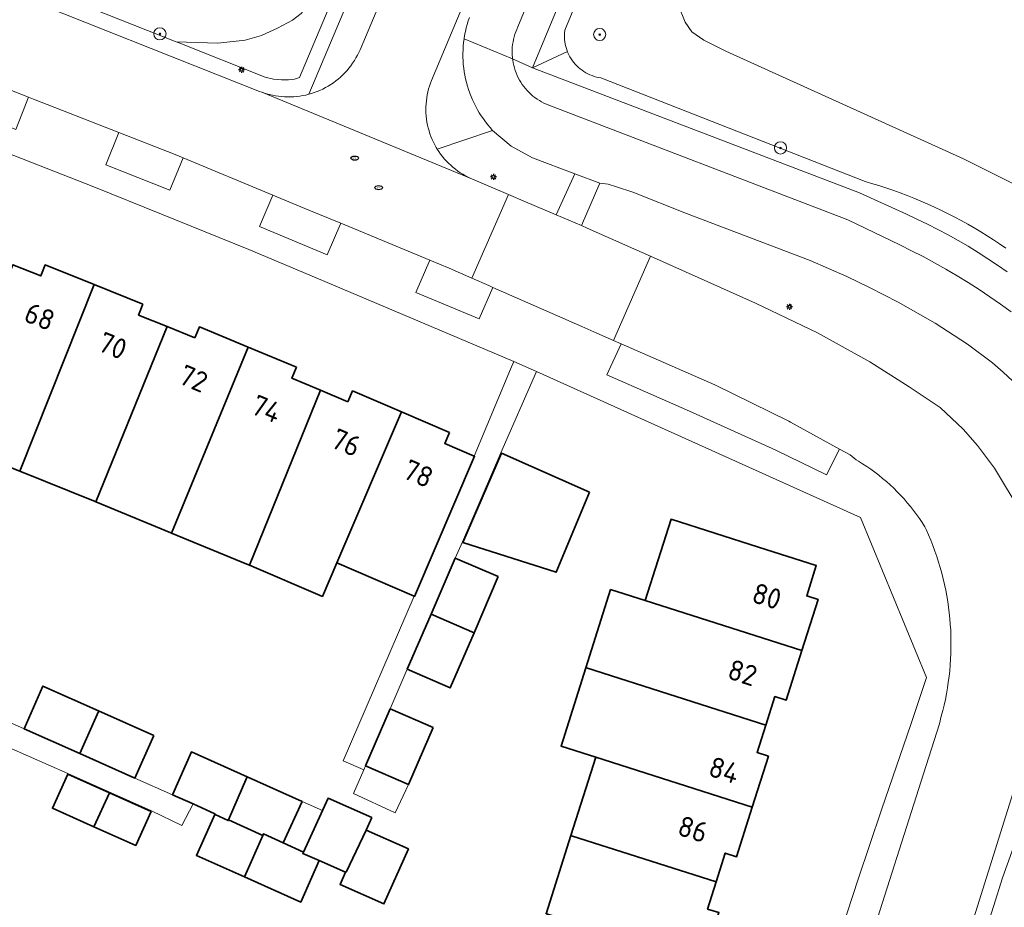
# Model space of a CAD drawing. Header units: metres. Extents: x 152610 to 160096, y 456114 to 462495.
# Tile 855 of 938: x 157882 to 157947, y 461805 to 461864. Entities that reach past the tile are written whole.
import ezdxf
from ezdxf.enums import TextEntityAlignment as Align

# ---------------------------------------------------------------- set-up
doc = ezdxf.new("R2010")
doc.units = ezdxf.units.M
doc.header["$LTSCALE"] = 0.5
doc.layers.get('0').update_dxf_attribs({"linetype": 'CONTINUOUS'})
for name, color, linetype, lineweight in [('B-PV-GR-BOOM-S', 251, 'CONTINUOUS', 25), ('B-PV-IE-MEUBILAIR-S', 251, 'CONTINUOUS', 25), ('B-PV-OG-BEBOUWING-GV', 6, 'CONTINUOUS', 35), ('B-PV-OG-BEBOUWING-T18', 1, 'CONTINUOUS', 18), ('B-PV-OG-BEBOUWING_OVERBOUWING-GV', 251, 'CONTINUOUS', 18), ('B-PV-OG-TERREIN_BEGROEID-GV', 251, 'CONTINUOUS', 18), ('B-PV-OG-TERREIN_OEVER-GV', 251, 'CONTINUOUS', 18), ('B-PV-OG-WATER_MEER-GV', 251, 'CONTINUOUS', 18), ('B-PV-VH-GESLOTENVERHARDING_ASFALT-GV', 251, 'CONTINUOUS', 18), ('B-PV-VH-OPENVERHARDING_BETONSTRAATSTEEN-GV', 251, 'CONTINUOUS', 18), ('B-PV-VH-OPENVERHARDING_TEGEL-GV', 251, 'CONTINUOUS', 18)]:
    doc.layers.add(name, color=color, linetype=linetype, lineweight=lineweight)
doc.styles.add('NLCS-ISO', font='NLCS-ISO.ttf')
doc.styles.add('NLCS-ISO-M750-T18', font='NLCS-ISO.ttf', dxfattribs={"height": 1.35})

# ---------------------------------------------------------------- blocks, each defined once
blk = doc.blocks.new('SIE-MEUBILAIR_PAAL_LICHTMAST-SO')
for points in [[(-0.62, 0), (-1, 0)], [(-0.71, 0.71), (-0.44, 0.44)], [(0, 1), (0, 0.62)], [(0.44, 0.44), (0.71, 0.71)], [(1, 0), (0.62, 0)], [(-0.71, -0.71), (-0.44, -0.44)], [(0, -0.62), (0, -1)], [(0.44, -0.44), (0.71, -0.71)]]:
    blk.add_lwpolyline(points)
blk.add_circle((0, 0), 0.5)
blk = doc.blocks.new('SIE-MEUBILAIR_PUT_RIOOLPUT-SO')
blk.add_ellipse((0, 0), major_axis=(1.25, 0), ratio=0.54)
at = {"style": 'NLCS-ISO'}
blk.add_text('ri', height=0.75, dxfattribs=at).set_placement((-0.04, 0.07), align=Align.MIDDLE_CENTER)
blk = doc.blocks.new('SGR-BOOM_GBKN-SO')
at = {"linetype": 'ByBlock', "lineweight": 18}
h = blk.add_hatch(color=0, dxfattribs=at)
h.dxf.hatch_style = 1
edge = h.paths.add_edge_path()
edge.add_arc((0, 0), 0.25, 0, 360)
at = {"color": 0, "linetype": 'ByBlock', "lineweight": 18}
for radius in [2, 0.25]:
    blk.add_circle((0, 0), radius, dxfattribs=at)
at = {"color": 0, "linetype": 'ByBlock', "lineweight": 18, "style": 'NLCS-ISO'}
blk.add_attdef('SOORT', (2.5, 0), '', height=1.5, dxfattribs=at)

msp = doc.modelspace()

# ---------------------------------------------------------------- linework, layer by layer
at = {"layer": 'B-PV-OG-BEBOUWING-GV', "flags": 128}
for points in [[(157887.182, 461846.249), (157883.942, 461847.547), (157883.661, 461846.821), (157881.817, 461847.539), (157878.132, 461838.196), (157877.251, 461835.963), (157882.284, 461833.996)], [(157890.381, 461844.967), (157887.182, 461846.249), (157882.284, 461833.996), (157887.246, 461831.994), (157887.283, 461831.979), (157891.964, 461843.487), (157890.09, 461844.244)], [(157893.796, 461842.747), (157891.964, 461843.487), (157887.283, 461831.979), (157892.214, 461829.936), (157892.254, 461829.92), (157897.301, 461842.135), (157894.089, 461843.47)], [(157900.479, 461840.813), (157897.301, 461842.135), (157892.254, 461829.92), (157897.2, 461827.885), (157897.386, 461827.805), (157902.04, 461839.307), (157900.175, 461840.095)], [(157903.855, 461838.54), (157902.04, 461839.307), (157897.386, 461827.805), (157902.177, 461825.758), (157903.119, 461827.958), (157907.368, 461837.883), (157904.157, 461839.258)], [(157910.528, 461836.53), (157907.368, 461837.883), (157903.119, 461827.958), (157908.196, 461825.769), (157908.233, 461825.753), (157912.18, 461834.964), (157912.149, 461834.977), (157910.218, 461835.803)], [(157919.737, 461832.613), (157913.937, 461835.18), (157911.403, 461829.296), (157917.545, 461827.34)], [(157930.844, 461829.001), (157925.097, 461830.826), (157923.395, 461825.486), (157933.699, 461822.212), (157934.761, 461825.556), (157934.016, 461825.789), (157934.64, 461827.795)], [(157913.737, 461827.059), (157910.91, 461828.277), (157909.32, 461824.59), (157912.147, 461823.371)], [(157923.395, 461825.486), (157921.116, 461826.21), (157919.491, 461821.07), (157919.524, 461821.06), (157931.32, 461817.291), (157931.918, 461819.177), (157932.661, 461818.943), (157933.699, 461822.212)], [(157912.147, 461823.371), (157909.32, 461824.59), (157907.757, 461820.964), (157910.583, 461819.745)], [(157919.524, 461821.06), (157919.491, 461821.07), (157917.865, 461815.922), (157920.147, 461815.195), (157930.434, 461811.915), (157931.493, 461815.256), (157930.749, 461815.491), (157931.32, 461817.291)], [(157887.468, 461818.237), (157883.808, 461819.867), (157882.563, 461817.055), (157886.231, 461815.422), (157887.452, 461818.198)], [(157909.456, 461817.133), (157906.63, 461818.361), (157905.017, 461814.613), (157907.833, 461813.388)], [(157891.086, 461816.625), (157887.468, 461818.237), (157887.452, 461818.198), (157886.231, 461815.422), (157889.849, 461813.812)], [(157897.222, 461813.901), (157893.57, 461815.534), (157892.326, 461812.724), (157893.673, 461812.116), (157895.112, 461811.467), (157895.095, 461811.428), (157895.124, 461811.415), (157895.99, 461811.024), (157896.01, 461811.07), (157897.206, 461813.863)], [(157930.434, 461811.915), (157920.147, 461815.195), (157918.51, 461810.04), (157918.543, 461810.03), (157928.061, 461807.007), (157928.654, 461808.883), (157929.398, 461808.648)], [(157888.175, 461812.852), (157885.432, 461814.076), (157884.432, 461811.834), (157887.157, 461810.617)], [(157900.844, 461812.282), (157897.222, 461813.901), (157897.206, 461813.863), (157896.01, 461811.07), (157898.268, 461810.052), (157898.314, 461810.155), (157899.594, 461809.567)], [(157890.917, 461811.628), (157888.175, 461812.852), (157887.157, 461810.617), (157889.916, 461809.386)], [(157905.426, 461811.227), (157902.544, 461812.489), (157900.927, 461808.955), (157900.888, 461808.87), (157901.958, 461808.405), (157903.696, 461807.64), (157903.731, 461807.625), (157905.053, 461810.396), (157905.057, 461810.394)], [(157895.124, 461811.415), (157895.095, 461811.428), (157893.89, 461808.739), (157897.044, 461807.324), (157898.268, 461810.052), (157896.01, 461811.07), (157895.99, 461811.024)], [(157899.594, 461809.567), (157898.314, 461810.155), (157898.268, 461810.052), (157897.044, 461807.324), (157900.749, 461805.662), (157901.958, 461808.405), (157900.888, 461808.87), (157900.927, 461808.955)], [(157905.057, 461810.394), (157905.053, 461810.396), (157903.731, 461807.625), (157903.696, 461807.64), (157903.334, 461806.816), (157906.214, 461805.547), (157907.829, 461809.166)], [(157918.543, 461810.03), (157918.51, 461810.04), (157916.875, 461804.895), (157916.908, 461804.884), (157927.17, 461801.622), (157928.235, 461804.974), (157927.493, 461805.211), (157928.061, 461807.007)]]:
    msp.add_lwpolyline(points, close=True, dxfattribs=at)
at = {"layer": 'B-PV-OG-BEBOUWING_OVERBOUWING-GV', "flags": 128}
for points in [[(157907.833, 461813.388), (157905.017, 461814.613), (157904.908, 461814.357), (157904.212, 461812.811), (157906.968, 461811.529)], [(157902.177, 461811.687), (157900.844, 461812.282), (157899.594, 461809.567), (157900.927, 461808.955)]]:
    msp.add_lwpolyline(points, close=True, dxfattribs=at)
at = {"layer": 'B-PV-OG-TERREIN_BEGROEID-GV', "flags": 128}
for points in [[(157940.705, 461919.95), (157915.98, 461860.502), (157918.282, 461861.564), (157918.258, 461861.622), (157918.209, 461861.764), (157918.168, 461861.908), (157918.135, 461862.054), (157918.11, 461862.201), (157918.092, 461862.35), (157918.083, 461862.499), (157918.081, 461862.649), (157918.087, 461862.798), (157918.102, 461862.947), (157918.104, 461862.963), (157940.295, 461916.322)], [(157880.9, 461865.761), (157898.05, 461858.95), (157898.192, 461858.891), (157898.495, 461858.794), (157898.689, 461858.74), (157898.886, 461858.694), (157899.084, 461858.656), (157899.284, 461858.625), (157899.485, 461858.603), (157899.686, 461858.588), (157899.888, 461858.582), (157900.09, 461858.583), (157900.291, 461858.592), (157900.493, 461858.609), (157900.693, 461858.635), (157900.892, 461858.668), (157901.09, 461858.709), (157901.286, 461858.758), (157908.829, 461876.644)], [(157904.089, 461867.977), (157900.665, 461859.859), (157900.351, 461859.753), (157899.954, 461859.698), (157899.484, 461859.707), (157898.969, 461859.753), (157898.419, 461859.879), (157892.686, 461862.156), (157892.567, 461862.203), (157881.257, 461866.695)], [(157947.093, 461848.639), (157946.688, 461848.919), (157946.279, 461849.192), (157945.866, 461849.458), (157945.448, 461849.717), (157945.026, 461849.97), (157944.6, 461850.215), (157944.17, 461850.454), (157943.736, 461850.686), (157943.299, 461850.91), (157942.858, 461851.128), (157942.413, 461851.338), (157941.965, 461851.541), (157941.514, 461851.736), (157941.06, 461851.925), (157940.602, 461852.106), (157940.142, 461852.279), (157939.679, 461852.445), (157939.214, 461852.603), (157938.746, 461852.754), (157938.275, 461852.897), (157937.854, 461853.018), (157920.479, 461859.833), (157920.332, 461859.858), (157920.186, 461859.891), (157920.042, 461859.933), (157919.9, 461859.981), (157919.762, 461860.037), (157919.626, 461860.1), (157919.494, 461860.171), (157919.366, 461860.249), (157919.242, 461860.333), (157919.124, 461860.424), (157919.01, 461860.521), (157918.901, 461860.623), (157918.798, 461860.732), (157918.701, 461860.846), (157918.61, 461860.965), (157918.526, 461861.088), (157918.448, 461861.216), (157918.378, 461861.348), (157918.314, 461861.484), (157918.282, 461861.564), (157915.98, 461860.502), (157937.472, 461852.287), (157940.559, 461850.868), (157941.254, 461850.553), (157941.944, 461850.224), (157942.626, 461849.88), (157943.3, 461849.522), (157943.967, 461849.15), (157944.626, 461848.764), (157945.277, 461848.364), (157945.92, 461847.951), (157946.553, 461847.525), (157947.177, 461847.085)], [(157947.525, 461839.928), (157946.92, 461840.492), (157946.228, 461841.098), (157944.568, 461842.332), (157942.457, 461843.704), (157940.03, 461845.105), (157938.14, 461846.051), (157936.651, 461846.784), (157934.234, 461847.826), (157926.101, 461850.917), (157922.574, 461852.326), (157921.515, 461852.681), (157920.963, 461852.841), (157920.405, 461852.916), (157919.204, 461850.124), (157919.579, 461849.964), (157922.643, 461848.598), (157923.742, 461848.109), (157930.639, 461845.035), (157934.728, 461843.086), (157938.162, 461841.177), (157940.745, 461839.522), (157942.782, 461838.168), (157944.295, 461836.742), (157945.236, 461835.666), (157946.351, 461834.192), (157948.1, 461831.273)], [(157948.965, 461817.266), (157940.599, 461790.593)]]:
    msp.add_lwpolyline(points, dxfattribs=at)
for points in [[(157900.665, 461859.859), (157904.089, 461867.977), (157902.812, 461867.902), (157902.729, 461867.314), (157902.419, 461866.501), (157902.229, 461866.144), (157901.982, 461865.681), (157901.44, 461864.847), (157900.779, 461864.065), (157900.202, 461863.634), (157899.213, 461863.101), (157898.165, 461862.627), (157897.103, 461862.318), (157895.294, 461862.124), (157892.567, 461862.203), (157892.686, 461862.156), (157898.419, 461859.879), (157898.969, 461859.753), (157899.484, 461859.707), (157899.954, 461859.698), (157900.351, 461859.753)], [(157914.572, 461855.344), (157913.366, 461856.385), (157909.717, 461855.159), (157909.825, 461854.991), (157909.94, 461854.828), (157910.062, 461854.67), (157910.189, 461854.516), (157910.323, 461854.368), (157910.463, 461854.226), (157910.608, 461854.089), (157910.758, 461853.958), (157910.914, 461853.833), (157911.074, 461853.714), (157911.24, 461853.602), (157911.409, 461853.497), (157911.583, 461853.398), (157911.76, 461853.307), (157911.941, 461853.223), (157912.046, 461853.178), (157914.408, 461852.17), (157915.519, 461851.696), (157917.544, 461850.832), (157918.774, 461853.532), (157915.975, 461854.59)], [(157952.045, 461819.868), (157950.975, 461806.149), (157948.251, 461789.123), (157945.624, 461775.793), (157943.337, 461765.313), (157938.711, 461766.434), (157938.078, 461766.644), (157937.731, 461766.99), (157937.5, 461767.491), (157937.326, 461767.973), (157937.23, 461768.454), (157937.846, 461771.112), (157937.188, 461771.344), (157936.142, 461771.694), (157941.556, 461790.304), (157946.873, 461807.253), (157951.364, 461819.771)], [(157950.975, 461806.149), (157952.045, 461819.868), (157951.364, 461819.771), (157946.873, 461807.253), (157941.556, 461790.304), (157936.142, 461771.694), (157937.188, 461771.344), (157937.846, 461771.112), (157937.23, 461768.454), (157937.326, 461767.973), (157937.5, 461767.491), (157937.731, 461766.99), (157938.078, 461766.644), (157938.711, 461766.434), (157943.337, 461765.313), (157945.624, 461775.793), (157948.251, 461789.123)]]:
    msp.add_lwpolyline(points, close=True, dxfattribs=at)
at = {"layer": 'B-PV-OG-TERREIN_OEVER-GV', "flags": 128}
for points in [[(157940.295, 461916.322), (157918.104, 461862.963), (157918.102, 461862.947), (157918.087, 461862.798), (157918.081, 461862.649), (157918.083, 461862.499), (157918.092, 461862.35), (157918.11, 461862.201), (157918.135, 461862.054), (157918.168, 461861.908), (157918.209, 461861.764), (157918.258, 461861.622), (157918.282, 461861.564), (157918.314, 461861.484), (157918.378, 461861.348), (157918.448, 461861.216), (157918.526, 461861.088), (157918.61, 461860.965), (157918.701, 461860.846), (157918.798, 461860.732), (157918.901, 461860.623), (157919.01, 461860.521), (157919.124, 461860.424), (157919.242, 461860.333), (157919.366, 461860.249), (157919.494, 461860.171), (157919.626, 461860.1), (157919.762, 461860.037), (157919.9, 461859.981), (157920.042, 461859.933), (157920.186, 461859.891), (157920.332, 461859.858), (157920.479, 461859.833), (157937.854, 461853.018), (157938.275, 461852.897), (157938.746, 461852.754), (157939.214, 461852.603), (157939.679, 461852.445), (157940.142, 461852.279), (157940.602, 461852.106), (157941.06, 461851.925), (157941.514, 461851.736), (157941.965, 461851.541), (157942.413, 461851.338), (157942.858, 461851.128), (157943.299, 461850.91), (157943.736, 461850.686), (157944.17, 461850.454), (157944.6, 461850.215), (157945.026, 461849.97), (157945.448, 461849.717), (157945.866, 461849.458), (157946.279, 461849.192), (157946.688, 461848.919), (157947.093, 461848.639)], [(157881.257, 461866.695), (157892.567, 461862.203), (157895.294, 461862.124), (157897.103, 461862.318), (157898.165, 461862.627), (157899.213, 461863.101), (157900.202, 461863.634), (157900.779, 461864.065)], [(157951.174, 461851.089), (157944.322, 461854.512), (157928.699, 461861.59), (157927.238, 461862.314), (157926.463, 461862.87), (157926.017, 461863.492), (157925.552, 461864.645)]]:
    msp.add_lwpolyline(points, dxfattribs=at)
at = {"layer": 'B-PV-OG-WATER_MEER-GV', "flags": 128}
msp.add_lwpolyline([(157925.552, 461864.645), (157926.017, 461863.492), (157926.463, 461862.87), (157927.238, 461862.314), (157928.699, 461861.59), (157944.322, 461854.512), (157951.174, 461851.089)], dxfattribs=at)
at = {"layer": 'B-PV-VH-GESLOTENVERHARDING_ASFALT-GV', "flags": 128}
for points in [[(157911.835, 461863.814), (157911.758, 461863.585), (157911.688, 461863.354), (157911.626, 461863.12), (157911.571, 461862.885), (157911.525, 461862.648), (157911.486, 461862.409), (157914.671, 461861.085), (157914.662, 461861.165), (157914.649, 461861.337), (157914.644, 461861.51), (157914.648, 461861.683), (157914.659, 461861.855), (157914.678, 461862.027), (157914.705, 461862.198), (157914.739, 461862.367), (157914.782, 461862.534), (157914.832, 461862.699), (157914.89, 461862.862), (157914.956, 461863.022), (157915.028, 461863.179), (157915.03, 461863.182), (157939.05, 461920.952)], [(157911.259, 461877.359), (157904.648, 461861.685), (157904.565, 461861.501), (157904.475, 461861.32), (157904.378, 461861.143), (157904.274, 461860.97), (157904.163, 461860.801), (157904.046, 461860.636), (157903.922, 461860.477), (157903.792, 461860.322), (157903.656, 461860.173), (157903.514, 461860.029), (157903.367, 461859.891), (157903.214, 461859.759), (157903.056, 461859.633), (157902.894, 461859.513), (157902.726, 461859.4), (157902.555, 461859.294), (157902.379, 461859.194), (157902.199, 461859.102), (157902.016, 461859.016), (157901.83, 461858.938), (157901.641, 461858.868), (157901.449, 461858.805), (157901.286, 461858.758), (157901.09, 461858.709), (157900.892, 461858.668), (157900.693, 461858.635), (157900.493, 461858.609), (157900.291, 461858.592), (157900.09, 461858.583), (157899.888, 461858.582), (157899.686, 461858.588), (157899.485, 461858.603), (157899.284, 461858.625), (157899.084, 461858.656), (157898.886, 461858.694), (157898.689, 461858.74), (157898.495, 461858.794), (157898.192, 461858.891), (157912.046, 461853.178), (157911.941, 461853.223), (157911.76, 461853.307), (157911.583, 461853.398), (157911.409, 461853.497), (157911.24, 461853.602), (157911.074, 461853.714), (157910.914, 461853.833), (157910.758, 461853.958), (157910.608, 461854.089), (157910.463, 461854.226), (157910.323, 461854.368), (157910.189, 461854.516), (157910.062, 461854.67), (157909.94, 461854.828), (157909.825, 461854.991), (157909.717, 461855.159), (157909.659, 461855.256), (157909.561, 461855.43), (157909.471, 461855.608), (157909.388, 461855.789), (157909.312, 461855.973), (157909.244, 461856.161), (157909.183, 461856.351), (157909.13, 461856.543), (157909.084, 461856.737), (157909.047, 461856.933), (157909.017, 461857.13), (157908.996, 461857.328), (157908.982, 461857.527), (157908.976, 461857.726), (157908.979, 461857.925), (157908.989, 461858.124), (157909.007, 461858.323), (157909.033, 461858.521), (157909.067, 461858.717), (157909.109, 461858.912), (157909.159, 461859.105), (157909.216, 461859.296), (157909.281, 461859.484), (157909.354, 461859.67), (157912.191, 461866.47)], [(157912.191, 461866.47), (157909.354, 461859.67), (157909.281, 461859.484), (157909.216, 461859.296), (157909.159, 461859.105), (157909.109, 461858.912), (157909.067, 461858.717), (157909.033, 461858.521), (157909.007, 461858.323), (157908.989, 461858.124), (157908.979, 461857.925), (157908.976, 461857.726), (157908.982, 461857.527), (157908.996, 461857.328), (157909.017, 461857.13), (157909.047, 461856.933), (157909.084, 461856.737), (157909.13, 461856.543), (157909.183, 461856.351), (157909.244, 461856.161), (157909.312, 461855.973), (157909.388, 461855.789), (157909.471, 461855.608), (157909.561, 461855.43), (157909.659, 461855.256), (157909.717, 461855.159), (157913.366, 461856.385), (157913.204, 461856.565), (157913.049, 461856.749), (157912.899, 461856.94), (157912.756, 461857.134), (157912.62, 461857.334), (157912.49, 461857.538), (157912.367, 461857.745), (157912.251, 461857.957), (157912.141, 461858.173), (157912.04, 461858.392), (157911.945, 461858.615), (157911.858, 461858.84), (157911.778, 461859.068), (157911.706, 461859.299), (157911.642, 461859.532), (157911.585, 461859.767), (157911.537, 461860.004), (157911.496, 461860.242), (157911.463, 461860.481), (157911.438, 461860.722), (157911.421, 461860.963), (157911.411, 461861.204), (157911.41, 461861.446), (157911.417, 461861.688), (157911.432, 461861.929), (157911.455, 461862.17), (157911.486, 461862.409), (157911.525, 461862.648), (157911.571, 461862.885), (157911.626, 461863.12), (157911.688, 461863.354), (157911.758, 461863.585), (157911.835, 461863.814)], [(157868.159, 461864.127), (157872.414, 461862.571), (157875.26, 461861.53), (157878.372, 461860.315), (157882.855, 461858.564), (157883.18, 461858.437), (157888.794, 461856.245), (157892.492, 461854.801), (157893.025, 461854.58), (157898.916, 461852.133), (157901.29, 461851.147), (157903.377, 461850.28), (157909.229, 461847.849), (157910.501, 461847.321), (157912.007, 461846.661), (157914.408, 461852.17), (157912.046, 461853.178), (157898.192, 461858.891), (157898.05, 461858.95), (157880.9, 461865.761)], [(157947.442, 461844.464), (157946.751, 461844.964), (157946.05, 461845.451), (157945.34, 461845.924), (157944.621, 461846.383), (157943.894, 461846.83), (157943.158, 461847.262), (157942.415, 461847.681), (157941.663, 461848.086), (157940.905, 461848.476), (157940.139, 461848.852), (157936.703, 461850.514), (157917.056, 461858.041), (157916.896, 461858.106), (157916.739, 461858.178), (157916.585, 461858.257), (157916.436, 461858.343), (157916.29, 461858.437), (157916.149, 461858.536), (157916.013, 461858.643), (157915.882, 461858.755), (157915.756, 461858.874), (157915.636, 461858.998), (157915.522, 461859.127), (157915.413, 461859.262), (157915.312, 461859.401), (157915.216, 461859.545), (157915.128, 461859.694), (157915.046, 461859.846), (157914.972, 461860.002), (157914.905, 461860.161), (157914.845, 461860.323), (157914.793, 461860.488), (157914.749, 461860.655), (157914.712, 461860.823), (157914.683, 461860.994), (157914.671, 461861.085), (157911.486, 461862.409), (157911.455, 461862.17), (157911.432, 461861.929), (157911.417, 461861.688), (157911.41, 461861.446), (157911.411, 461861.204), (157911.421, 461860.963), (157911.438, 461860.722), (157911.463, 461860.481), (157911.496, 461860.242), (157911.537, 461860.004), (157911.585, 461859.767), (157911.642, 461859.532), (157911.706, 461859.299), (157911.778, 461859.068), (157911.858, 461858.84), (157911.945, 461858.615), (157912.04, 461858.392), (157912.141, 461858.173), (157912.251, 461857.957), (157912.367, 461857.745), (157912.49, 461857.538), (157912.62, 461857.334), (157912.756, 461857.134), (157912.899, 461856.94), (157913.049, 461856.749), (157913.204, 461856.565), (157913.366, 461856.385), (157914.572, 461855.344), (157915.975, 461854.59), (157918.774, 461853.532), (157920.405, 461852.916), (157920.963, 461852.841), (157921.515, 461852.681), (157922.574, 461852.326), (157926.101, 461850.917), (157934.234, 461847.826), (157936.651, 461846.784), (157938.14, 461846.051), (157940.03, 461845.105), (157942.457, 461843.704), (157944.568, 461842.332), (157946.228, 461841.098), (157946.92, 461840.492), (157947.525, 461839.928)], [(157948.1, 461831.273), (157946.351, 461834.192), (157945.236, 461835.666), (157944.295, 461836.742), (157942.782, 461838.168), (157940.745, 461839.522), (157938.162, 461841.177), (157934.728, 461843.086), (157930.639, 461845.035), (157923.742, 461848.109), (157921.319, 461842.58), (157921.819, 461842.361), (157927.96, 461839.67), (157932.823, 461837.269), (157932.938, 461837.206), (157936.162, 461835.443), (157936.865, 461835.058), (157937.255, 461834.742), (157937.409, 461834.65), (157937.686, 461834.477), (157937.958, 461834.297), (157938.226, 461834.111), (157938.489, 461833.919), (157938.747, 461833.72), (157939, 461833.515), (157939.248, 461833.304), (157939.491, 461833.086), (157939.729, 461832.863), (157939.96, 461832.634), (157940.187, 461832.399), (157940.407, 461832.159), (157940.622, 461831.913), (157940.83, 461831.663), (157941.032, 461831.407), (157941.228, 461831.146), (157941.417, 461830.881), (157941.6, 461830.611), (157941.776, 461830.337), (157941.864, 461830.146), (157942.019, 461829.798), (157942.165, 461829.447), (157942.305, 461829.093), (157942.437, 461828.736), (157942.561, 461828.377), (157942.678, 461828.014), (157942.787, 461827.65), (157942.888, 461827.283), (157942.982, 461826.915), (157943.068, 461826.544), (157943.146, 461826.172), (157943.216, 461825.797), (157943.279, 461825.422), (157943.333, 461825.046), (157943.38, 461824.668), (157943.418, 461824.29), (157943.449, 461823.91), (157943.472, 461823.53), (157943.486, 461823.15), (157943.493, 461822.77), (157943.492, 461822.389), (157943.483, 461822.009), (157943.465, 461821.629), (157943.44, 461821.249), (157943.407, 461820.87), (157943.365, 461820.492), (157943.316, 461820.115), (157943.259, 461819.738), (157943.194, 461819.363), (157943.121, 461818.99), (157943.041, 461818.618), (157942.952, 461818.248), (157942.856, 461817.88), (157942.74, 461817.38), (157941.685, 461814.101), (157938.027, 461802.608)], [(157940.599, 461790.593), (157948.965, 461817.266)]]:
    msp.add_lwpolyline(points, dxfattribs=at)
msp.add_lwpolyline([(157915.519, 461851.696), (157914.408, 461852.17), (157912.007, 461846.661), (157913.105, 461846.18), (157913.369, 461846.064), (157919.237, 461843.492), (157920.206, 461843.067), (157921.319, 461842.58), (157923.742, 461848.109), (157922.643, 461848.598), (157919.579, 461849.964), (157919.204, 461850.124), (157917.544, 461850.832)], close=True, dxfattribs=at)
at = {"layer": 'B-PV-VH-OPENVERHARDING_BETONSTRAATSTEEN-GV', "flags": 128}
for points in [[(157882.855, 461858.564), (157878.372, 461860.315), (157877.531, 461858.175), (157882.031, 461856.45)], [(157892.492, 461854.801), (157888.794, 461856.245), (157887.947, 461854.116), (157892.152, 461852.452), (157893.025, 461854.58)], [(157901.29, 461851.147), (157898.916, 461852.133), (157898.039, 461850.062), (157902.487, 461848.205), (157903.377, 461850.28)], [(157910.501, 461847.321), (157909.229, 461847.849), (157908.326, 461845.727), (157912.477, 461843.988), (157913.369, 461846.064), (157913.105, 461846.18), (157912.007, 461846.661)], [(157927.96, 461839.67), (157921.819, 461842.361), (157920.88, 461840.317), (157926.307, 461837.926), (157931.974, 461835.365), (157935.302, 461833.75), (157936.162, 461835.443), (157932.938, 461837.206), (157932.823, 461837.269)]]:
    msp.add_lwpolyline(points, close=True, dxfattribs=at)
at = {"layer": 'B-PV-VH-OPENVERHARDING_TEGEL-GV', "flags": 128}
for points in [[(157940.705, 461919.95), (157941.525, 461922.03), (157940.334, 461921.838), (157939.653, 461921.554), (157939.588, 461921.51), (157939.525, 461921.464), (157939.265, 461921.228), (157939.05, 461920.952), (157915.03, 461863.182), (157915.028, 461863.179), (157914.956, 461863.022), (157914.89, 461862.862), (157914.832, 461862.699), (157914.782, 461862.534), (157914.739, 461862.367), (157914.705, 461862.198), (157914.678, 461862.027), (157914.659, 461861.855), (157914.648, 461861.683), (157914.644, 461861.51), (157914.649, 461861.337), (157914.662, 461861.165), (157914.671, 461861.085), (157915.98, 461860.502)], [(157920.405, 461852.916), (157918.774, 461853.532), (157917.544, 461850.832), (157919.204, 461850.124)], [(157916.24, 461840.544), (157914.755, 461841.197), (157914.529, 461840.689), (157912.149, 461834.977), (157912.18, 461834.964), (157908.233, 461825.753), (157908.196, 461825.769), (157903.537, 461814.941), (157904.908, 461814.357), (157905.017, 461814.613), (157906.63, 461818.361), (157907.757, 461820.964), (157909.32, 461824.59), (157910.91, 461828.277), (157911.386, 461829.341), (157913.906, 461835.194)]]:
    msp.add_lwpolyline(points, close=True, dxfattribs=at)
for points in [[(157908.829, 461876.644), (157901.286, 461858.758), (157901.449, 461858.805), (157901.641, 461858.868), (157901.83, 461858.938), (157902.016, 461859.016), (157902.199, 461859.102), (157902.379, 461859.194), (157902.555, 461859.294), (157902.726, 461859.4), (157902.894, 461859.513), (157903.056, 461859.633), (157903.214, 461859.759), (157903.367, 461859.891), (157903.514, 461860.029), (157903.656, 461860.173), (157903.792, 461860.322), (157903.922, 461860.477), (157904.046, 461860.636), (157904.163, 461860.801), (157904.274, 461860.97), (157904.378, 461861.143), (157904.475, 461861.32), (157904.565, 461861.501), (157904.648, 461861.685), (157911.259, 461877.359)], [(157947.177, 461847.085), (157946.553, 461847.525), (157945.92, 461847.951), (157945.277, 461848.364), (157944.626, 461848.764), (157943.967, 461849.15), (157943.3, 461849.522), (157942.626, 461849.88), (157941.944, 461850.224), (157941.254, 461850.553), (157940.559, 461850.868), (157937.472, 461852.287), (157915.98, 461860.502), (157914.671, 461861.085), (157914.683, 461860.994), (157914.712, 461860.823), (157914.749, 461860.655), (157914.793, 461860.488), (157914.845, 461860.323), (157914.905, 461860.161), (157914.972, 461860.002), (157915.046, 461859.846), (157915.128, 461859.694), (157915.216, 461859.545), (157915.312, 461859.401), (157915.413, 461859.262), (157915.522, 461859.127), (157915.636, 461858.998), (157915.756, 461858.874), (157915.882, 461858.755), (157916.013, 461858.643), (157916.149, 461858.536), (157916.29, 461858.437), (157916.436, 461858.343), (157916.585, 461858.257), (157916.739, 461858.178), (157916.896, 461858.106), (157917.056, 461858.041), (157936.703, 461850.514), (157940.139, 461848.852), (157940.905, 461848.476), (157941.663, 461848.086), (157942.415, 461847.681), (157943.158, 461847.262), (157943.894, 461846.83), (157944.621, 461846.383), (157945.34, 461845.924), (157946.05, 461845.451), (157946.751, 461844.964), (157947.442, 461844.464)], [(157938.027, 461802.608), (157941.685, 461814.101), (157942.74, 461817.38), (157942.856, 461817.88), (157942.952, 461818.248), (157943.041, 461818.618), (157943.121, 461818.99), (157943.194, 461819.363), (157943.259, 461819.738), (157943.316, 461820.115), (157943.365, 461820.492), (157943.407, 461820.87), (157943.44, 461821.249), (157943.465, 461821.629), (157943.483, 461822.009), (157943.492, 461822.389), (157943.493, 461822.77), (157943.486, 461823.15), (157943.472, 461823.53), (157943.449, 461823.91), (157943.418, 461824.29), (157943.38, 461824.668), (157943.333, 461825.046), (157943.279, 461825.422), (157943.216, 461825.797), (157943.146, 461826.172), (157943.068, 461826.544), (157942.982, 461826.915), (157942.888, 461827.283), (157942.787, 461827.65), (157942.678, 461828.014), (157942.561, 461828.377), (157942.437, 461828.736), (157942.305, 461829.093), (157942.165, 461829.447), (157942.019, 461829.798), (157941.864, 461830.146), (157941.776, 461830.337), (157941.6, 461830.611), (157941.417, 461830.881), (157941.228, 461831.146), (157941.032, 461831.407), (157940.83, 461831.663), (157940.622, 461831.913), (157940.407, 461832.159), (157940.187, 461832.399), (157939.96, 461832.634), (157939.729, 461832.863), (157939.491, 461833.086), (157939.248, 461833.304), (157939, 461833.515), (157938.747, 461833.72), (157938.489, 461833.919), (157938.226, 461834.111), (157937.958, 461834.297), (157937.686, 461834.477), (157937.409, 461834.65), (157937.255, 461834.742), (157936.865, 461835.058), (157936.162, 461835.443), (157935.302, 461833.75), (157931.974, 461835.365), (157926.307, 461837.926), (157920.88, 461840.317), (157921.819, 461842.361), (157921.319, 461842.58), (157920.206, 461843.067), (157919.237, 461843.492), (157913.369, 461846.064), (157912.477, 461843.988), (157908.326, 461845.727), (157909.229, 461847.849), (157903.377, 461850.28), (157902.487, 461848.205), (157898.039, 461850.062), (157898.916, 461852.133), (157893.025, 461854.58), (157892.152, 461852.452), (157887.947, 461854.116), (157888.794, 461856.245), (157883.18, 461858.437), (157882.855, 461858.564), (157882.031, 461856.45)], [(157881.382, 461854.921), (157887.141, 461852.68), (157891.601, 461850.88), (157897.332, 461848.551), (157901.769, 461846.691), (157907.456, 461844.289), (157914.755, 461841.197), (157916.24, 461840.544), (157937.548, 461830.936), (157941.88, 461820.428), (157940.865, 461817.405), (157938.923, 461811.733), (157937.395, 461807.166), (157935.576, 461801.606)], [(157881.566, 461815.826), (157885.45, 461814.115), (157890.934, 461811.667), (157892.938, 461810.708), (157893.673, 461812.116), (157892.326, 461812.724), (157889.849, 461813.812), (157886.231, 461815.422), (157882.563, 461817.055), (157880.096, 461818.158)]]:
    msp.add_lwpolyline(points, dxfattribs=at)

# ---------------------------------------------------------------- block references
at = {"layer": 'B-PV-GR-BOOM-S', "xscale": 0.2, "yscale": 0.2, "zscale": 0.2}
for p in [(157891.496, 461862.728), (157920.4, 461862.681), (157932.284, 461855.231)]:
    msp.add_blockref('SGR-BOOM_GBKN-SO', p, dxfattribs=at)
at = {"layer": 'B-PV-IE-MEUBILAIR-S', "xscale": 0.2, "yscale": 0.2, "zscale": 0.2}
for name, p in [('SIE-MEUBILAIR_PAAL_LICHTMAST-SO', (157896.858, 461860.366)), ('SIE-MEUBILAIR_PUT_RIOOLPUT-SO', (157904.304, 461854.562)), ('SIE-MEUBILAIR_PAAL_LICHTMAST-SO', (157913.415, 461853.329)), ('SIE-MEUBILAIR_PUT_RIOOLPUT-SO', (157905.872, 461852.622)), ('SIE-MEUBILAIR_PAAL_LICHTMAST-SO', (157932.877, 461844.79))]:
    msp.add_blockref(name, p, dxfattribs=at)

# ---------------------------------------------------------------- texts
at = {"layer": 'B-PV-OG-BEBOUWING-T18', "style": 'NLCS-ISO-M750-T18'}
for s, rotation, p in [('68', 338.2, (157883.595, 461844.146)), ('70', 338.2, (157888.389, 461842.23)), ('72', 337.4, (157893.7, 461840.071)), ('74', 337.4, (157898.497, 461838.08)), ('76', 336.8, (157903.735, 461835.867)), ('78', 336.8, (157908.481, 461833.828)), ('80', 342.7, (157931.392, 461825.77)), ('82', 342.4, (157929.794, 461820.746)), ('84', 342.4, (157928.58, 461814.341)), ('86', 342.4, (157926.532, 461810.46))]:
    msp.add_text(s, height=1.35, rotation=rotation, dxfattribs=at).set_placement(p, align=Align.MIDDLE)

doc.saveas('drawing.dxf')
